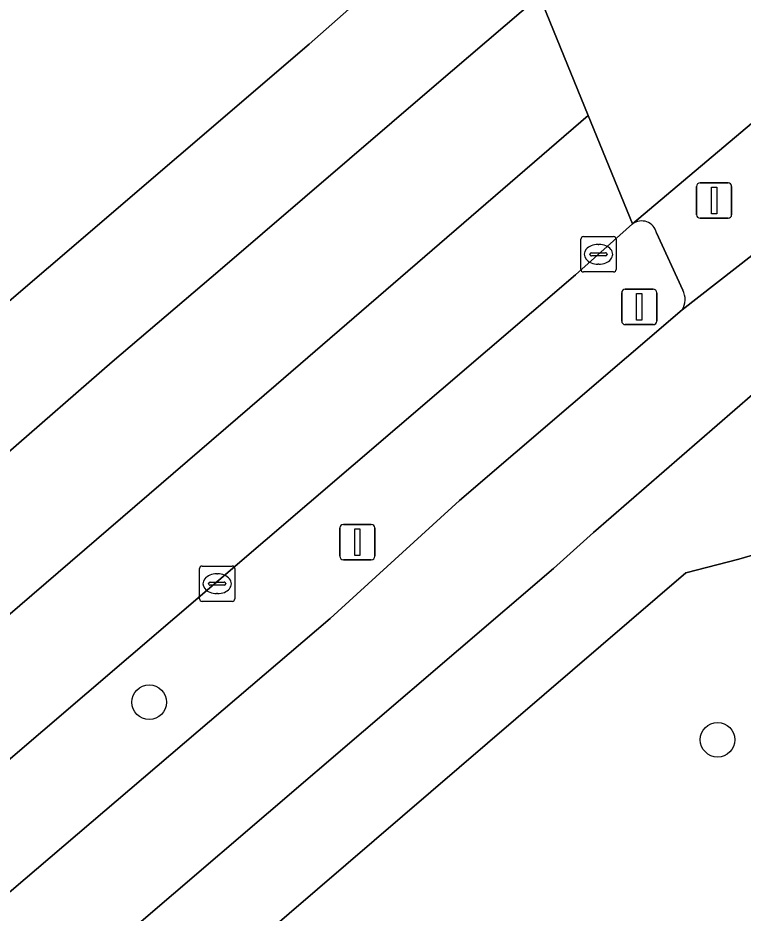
# Model space of a CAD drawing. Extents: x 159053 to 160042, y 380449 to 381423.
# Drawn here: x 159180.79 to 159201.28, y 381223.91 to 381249.19 of the extents above; entities that cross this region are included whole.
import ezdxf

# ---------------------------------------------------------------- set-up
doc = ezdxf.new("R2010")
doc.units = 0
for name, color, linetype in [('IMGEO_Berm_groen', 7, 'Continuous'), ('IMGEO_Boom', 7, 'Continuous'), ('IMGEO_Fietspad_gesloten', 7, 'Continuous'), ('IMGEO_Groenvoorziening', 7, 'Continuous'), ('IMGEO_Kolk', 7, 'Continuous'), ('IMGEO_Lichtmast', 7, 'Continuous'), ('IMGEO_Rijbaan_regionaal_gesloten', 7, 'Continuous'), ('IMGEO_Verkeersbordpaal', 7, 'Continuous'), ('IMGEO_Verkeersregelinstallatiepaal', 7, 'Continuous'), ('IMGEO_Voetpad_gesloten', 7, 'Continuous'), ('IMGEO_Voetpad_open', 7, 'Continuous')]:
    doc.layers.add(name, color=color, linetype=linetype)

msp = doc.modelspace()

# ---------------------------------------------------------------- linework, layer by layer
at = {"layer": 'IMGEO_Berm_groen'}
for points in [[(159189.014, 381248.453), (159194.213, 381253.044)], [(159067.683, 381207.534), (159068.006, 381205.749), (159067.649, 381205.712), (159072.161, 381177.995), (159076.23, 381154.565), (159076.846, 381155.047), (159077.383, 381157.182), (159077.742, 381157.092), (159077.174, 381154.834), (159077.912, 381153.94), (159078.121, 381154.104), (159079.399, 381155.036), (159109.432, 381180.391), (159137.659, 381204.458), (159189.014, 381248.453)], [(159198.149, 381243.375), (159196.536, 381241.932), (159158.845, 381209.673), (159149.731, 381201.872), (159144.985, 381197.81), (159125.306, 381180.977), (159127.177, 381178.813), (159129.142, 381180.518), (159151.57, 381199.758), (159154.961, 381202.667), (159160.659, 381207.528), (159189.61, 381232.226)], [(159199.569, 381241.502), (159198.83, 381243.126)], [(159189.61, 381232.226), (159193.266, 381235.559), (159199.551, 381240.945)]]:
    msp.add_lwpolyline(points, dxfattribs=at)
for centre, radius, start, end in [((159198.407, 381243.024), 0.435, 13.5544, 126.2768), ((159199.088, 381241.239), 0.549, 327.6209, 28.6773)]:
    msp.add_arc(centre, radius, start, end, dxfattribs=at)
at = {"layer": 'IMGEO_Boom'}
for centre in [(159184.498, 381229.862), (159200.554, 381228.803)]:
    msp.add_circle(centre, 0.489, dxfattribs=at)
at = {"layer": 'IMGEO_Fietspad_gesloten'}
for points in [[(159203.02, 381243.648), (159199.551, 381240.945), (159193.266, 381235.559), (159189.61, 381232.226), (159160.659, 381207.528), (159154.961, 381202.667), (159151.57, 381199.758), (159129.142, 381180.518), (159127.177, 381178.813), (159126.193, 381177.959), (159120.101, 381172.671), (159117.461, 381170.437), (159112.235, 381165.849), (159109.222, 381163.321), (159105.75, 381160.281)], [(159158.844, 381201.787), (159182.496, 381222.154), (159195.92, 381233.637), (159197.05, 381234.658), (159202.543, 381239.42)]]:
    msp.add_lwpolyline(points, dxfattribs=at)
at = {"layer": 'IMGEO_Groenvoorziening'}
msp.add_lwpolyline([(159209.242, 381220.546), (159209.424, 381220.333), (159220.079, 381229.536), (159209.72, 381236.419), (159201.154, 381233.903), (159199.656, 381233.519), (159159.622, 381199.152), (159170.031, 381186.931)], close=True, dxfattribs=at)
at = {"layer": 'IMGEO_Kolk'}
for p, q in [((159196.689, 381242.091), (159196.689, 381242.943)), ((159196.764, 381243.017), (159197.616, 381243.017)), ((159197.177, 381242.797), (159197.202, 381242.797)), ((159197.69, 381242.943), (159197.69, 381242.091)), ((159196.948, 381242.511), (159196.948, 381242.523)), ((159196.991, 381242.56), (159197.389, 381242.56)), ((159197.432, 381242.523), (159197.432, 381242.511)), ((159197.386, 381242.474), (159196.988, 381242.474)), ((159197.616, 381242.017), (159196.764, 381242.017)), ((159197.2, 381242.237), (159197.175, 381242.237)), ((159185.991, 381233.71), (159186.843, 381233.71)), ((159185.916, 381232.784), (159185.916, 381233.636)), ((159186.404, 381233.49), (159186.429, 381233.49)), ((159186.917, 381233.636), (159186.917, 381232.784)), ((159186.175, 381233.204), (159186.175, 381233.216)), ((159186.613, 381233.167), (159186.215, 381233.167)), ((159186.218, 381233.253), (159186.616, 381233.253)), ((159186.659, 381233.216), (159186.659, 381233.204)), ((159186.427, 381232.93), (159186.402, 381232.93)), ((159186.843, 381232.71), (159185.991, 381232.71))]:
    msp.add_line(p, q, dxfattribs=at)
for points in [[(159196.689, 381242.091), (159196.689, 381242.943)], [(159196.764, 381243.017), (159197.616, 381243.017)], [(159197.69, 381242.943), (159197.69, 381242.091)], [(159197.616, 381242.017), (159196.764, 381242.017)], [(159185.991, 381233.71), (159186.843, 381233.71)], [(159185.916, 381232.784), (159185.916, 381233.636)], [(159186.917, 381233.636), (159186.917, 381232.784)], [(159186.843, 381232.71), (159185.991, 381232.71)]]:
    msp.add_lwpolyline(points, dxfattribs=at)
for centre, radius, start, end in [((159196.766, 381242.941), 0.0765, 91.552, 178.448), ((159196.766, 381242.941), 0.0765, 91.552, 178.448), ((159197.614, 381242.941), 0.0765, 1.552, 88.448), ((159197.614, 381242.941), 0.0765, 1.552, 88.448), ((159196.988, 381242.52), 0.0403, 85.8775, 175.7526), ((159197.393, 381242.522), 0.0386, 1.7309, 96.639), ((159196.985, 381242.51), 0.0366, 178.938, 274.7102), ((159197.389, 381242.517), 0.043, 264.8664, 352.4533), ((159196.766, 381242.093), 0.0765, 181.552, 268.448), ((159196.766, 381242.093), 0.0765, 181.552, 268.448), ((159197.614, 381242.093), 0.0765, 271.552, 358.448), ((159197.614, 381242.093), 0.0765, 271.552, 358.448), ((159185.993, 381233.634), 0.0765, 91.552, 178.448), ((159185.993, 381233.634), 0.0765, 91.552, 178.448), ((159186.841, 381233.634), 0.0765, 1.552, 88.448), ((159186.841, 381233.634), 0.0765, 1.552, 88.448), ((159186.215, 381233.213), 0.0403, 85.8775, 175.7526), ((159186.212, 381233.203), 0.0366, 178.938, 274.7102), ((159186.616, 381233.21), 0.043, 264.8664, 352.4533), ((159186.62, 381233.215), 0.0386, 1.7309, 96.639), ((159185.993, 381232.786), 0.0765, 181.552, 268.448), ((159185.993, 381232.786), 0.0765, 181.552, 268.448), ((159186.841, 381232.786), 0.0765, 271.552, 358.448), ((159186.841, 381232.786), 0.0765, 271.552, 358.448)]:
    msp.add_arc(centre, radius, start, end, dxfattribs=at)
for centre, major_axis, ratio, start_param, end_param in [((159197.176, 381242.517), (-0.387, 0.002), 0.722429, 4.712389, 7.853982), ((159197.201, 381242.517), (-0.39, 0.002), 0.717154, 1.570796, 4.712389), ((159186.403, 381233.21), (-0.387, 0.002), 0.722429, 4.712389, 7.853982), ((159186.428, 381233.21), (-0.39, 0.002), 0.717154, 1.570796, 4.712389)]:
    msp.add_ellipse(centre, major_axis=major_axis, ratio=ratio, start_param=start_param, end_param=end_param, dxfattribs=at)
at = {"layer": 'IMGEO_Lichtmast'}
for p, q in [((159189.882, 381233.986), (159189.882, 381234.786)), ((159189.882, 381234.786), (159189.882, 381233.986)), ((159189.982, 381234.886), (159190.772, 381234.886)), ((159190.772, 381234.886), (159189.982, 381234.886)), ((159190.872, 381234.786), (159190.872, 381233.986)), ((159190.872, 381233.986), (159190.872, 381234.786)), ((159190.772, 381233.886), (159189.982, 381233.886)), ((159189.982, 381233.886), (159190.772, 381233.886))]:
    msp.add_line(p, q, dxfattribs=at)
msp.add_lwpolyline([(159190.302, 381234.761), (159190.452, 381234.761), (159190.452, 381234.011), (159190.302, 381234.011), (159190.302, 381234.761)], dxfattribs=at)
for centre, start, end in [((159189.982, 381234.786), 90, 180), ((159189.982, 381234.786), 90, 180), ((159190.772, 381234.786), 0, 90), ((159190.772, 381234.786), 360, 90), ((159189.982, 381233.986), 180, 270), ((159189.982, 381233.986), 180, 270), ((159190.772, 381233.986), 270, 0), ((159190.772, 381233.986), 270, 0)]:
    msp.add_arc(centre, 0.1, start, end, dxfattribs=at)
at = {"layer": 'IMGEO_Rijbaan_regionaal_gesloten'}
for points in [[(159200.458, 381258.414), (159197.796, 381256.183), (159197.645, 381256.014), (159194.213, 381253.044), (159195.525, 381249.821), (159196.902, 381246.438), (159198.149, 381243.375), (159201.689, 381246.36), (159201.831, 381246.44), (159203.573, 381247.426), (159205.016, 381248.012), (159205.579, 381248.19)], [(159180.443, 381236.862), (159183.448, 381239.478), (159186.502, 381242.075), (159192.549, 381247.265), (159195.525, 381249.821), (159194.213, 381253.044), (159189.014, 381248.453), (159137.659, 381204.458)], [(159179.748, 381231.662), (159188.08, 381238.831), (159196.902, 381246.438), (159195.525, 381249.821), (159192.549, 381247.265), (159186.502, 381242.075), (159183.448, 381239.478), (159180.443, 381236.862)]]:
    msp.add_lwpolyline(points, dxfattribs=at)
msp.add_lwpolyline([(159196.536, 381241.932), (159198.149, 381243.375), (159196.902, 381246.438), (159188.08, 381238.831), (159179.748, 381231.662), (159173.664, 381226.433), (159167.468, 381221.145), (159161.534, 381215.995), (159155.363, 381210.741), (159149.308, 381205.554), (159142.906, 381200.205), (159144.985, 381197.81), (159149.731, 381201.872), (159158.845, 381209.673)], close=True, dxfattribs=at)
at = {"layer": 'IMGEO_Verkeersbordpaal'}
for p, q in [((159197.946, 381241.53), (159198.736, 381241.53)), ((159198.736, 381241.53), (159197.946, 381241.53)), ((159197.846, 381240.63), (159197.846, 381241.43)), ((159197.846, 381241.43), (159197.846, 381240.63)), ((159198.836, 381241.43), (159198.836, 381240.63)), ((159198.836, 381240.63), (159198.836, 381241.43)), ((159198.736, 381240.53), (159197.946, 381240.53)), ((159197.946, 381240.53), (159198.736, 381240.53))]:
    msp.add_line(p, q, dxfattribs=at)
msp.add_lwpolyline([(159198.266, 381241.405), (159198.416, 381241.405), (159198.416, 381240.655), (159198.266, 381240.655), (159198.266, 381241.405)], dxfattribs=at)
for centre, start, end in [((159197.946, 381241.43), 90, 180), ((159197.946, 381241.43), 90, 180), ((159198.736, 381241.43), 0, 90), ((159198.736, 381241.43), 360, 90), ((159197.946, 381240.63), 180, 270), ((159197.946, 381240.63), 180, 270), ((159198.736, 381240.63), 270, 0), ((159198.736, 381240.63), 270, 0)]:
    msp.add_arc(centre, 0.1, start, end, dxfattribs=at)
at = {"layer": 'IMGEO_Verkeersregelinstallatiepaal'}
for p, q in [((159199.962, 381243.634), (159199.962, 381244.434)), ((159199.962, 381244.434), (159199.962, 381243.634)), ((159200.062, 381244.534), (159200.852, 381244.534)), ((159200.852, 381244.534), (159200.062, 381244.534)), ((159200.952, 381244.434), (159200.952, 381243.634)), ((159200.952, 381243.634), (159200.952, 381244.434)), ((159200.852, 381243.534), (159200.062, 381243.534)), ((159200.062, 381243.534), (159200.852, 381243.534))]:
    msp.add_line(p, q, dxfattribs=at)
msp.add_lwpolyline([(159200.382, 381244.409), (159200.532, 381244.409), (159200.532, 381243.659), (159200.382, 381243.659), (159200.382, 381244.409)], dxfattribs=at)
for centre, start, end in [((159200.062, 381244.434), 90, 180), ((159200.062, 381244.434), 90, 180), ((159200.852, 381244.434), 0, 90), ((159200.852, 381244.434), 360, 90), ((159200.062, 381243.634), 180, 270), ((159200.062, 381243.634), 180, 270), ((159200.852, 381243.634), 270, 0), ((159200.852, 381243.634), 270, 0)]:
    msp.add_arc(centre, 0.1, start, end, dxfattribs=at)
at = {"layer": 'IMGEO_Voetpad_gesloten'}
for points in [[(159201.689, 381246.36), (159198.149, 381243.375)], [(159199.551, 381240.945), (159203.02, 381243.648)], [(159198.83, 381243.126), (159199.569, 381241.502)]]:
    msp.add_lwpolyline(points, dxfattribs=at)
for centre, radius, start, end in [((159198.407, 381243.024), 0.435, 13.5544, 126.2768), ((159199.088, 381241.239), 0.549, 327.6209, 28.6773)]:
    msp.add_arc(centre, radius, start, end, dxfattribs=at)
at = {"layer": 'IMGEO_Voetpad_open'}
for points in [[(159147.691, 381188.91), (159158.254, 381197.977), (159159.622, 381199.152), (159199.656, 381233.519), (159201.154, 381233.903), (159209.72, 381236.419), (159211.127, 381238.462), (159209.158, 381239.776)], [(159202.543, 381239.42), (159197.05, 381234.658), (159195.92, 381233.637), (159182.496, 381222.154), (159158.844, 381201.787), (159130.347, 381177.389), (159108.979, 381159.184)]]:
    msp.add_lwpolyline(points, dxfattribs=at)

doc.saveas('drawing.dxf')
